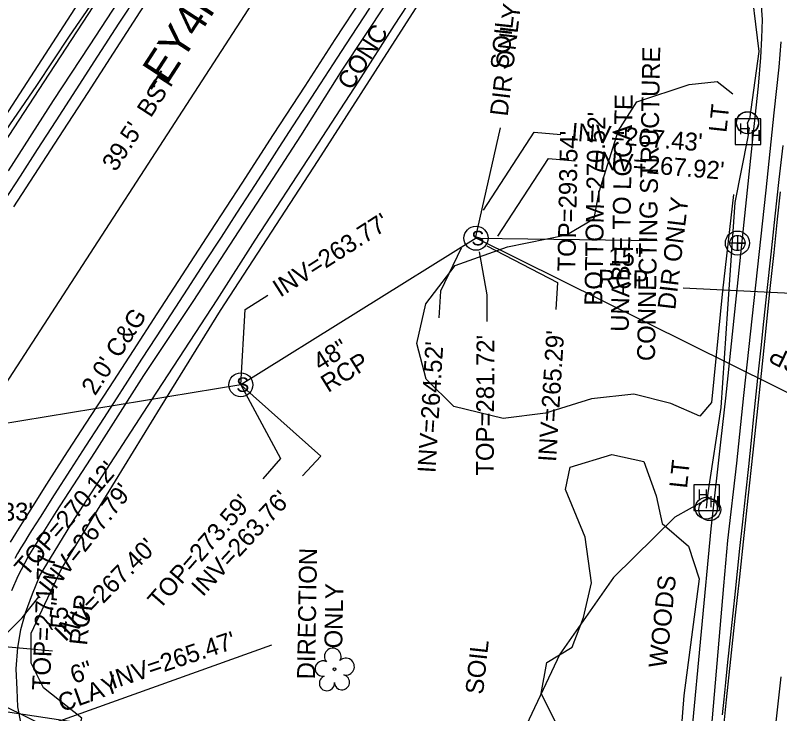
# Model space of a CAD drawing. Extents: x 2100323 to 2109811, y 740376 to 749755.
# Drawn here: x 2105736.4 to 2105907.6, y 742168.9 to 742325.3 of the extents above; entities that cross this region are included whole.
import ezdxf

# ---------------------------------------------------------------- set-up
doc = ezdxf.new("R2010")
doc.units = 0
for name, color, linetype in [('Exist Horizontal Alignment', 7, 'Continuous'), ('Exist Horizontal Alignment Direction Label', 7, 'Continuous'), ('Exist Property Tie Line', 7, 'Continuous'), ('Exist Right of Way Line', 7, 'Continuous'), ('Exist Roads Curbs', 7, 'Continuous'), ('Exist Roads Curbs Text', 7, 'Continuous'), ('Exist Roads EOP', 7, 'Continuous'), ('Exist Roads EOP Other', 7, 'Continuous'), ('Exist Roads EOP Other Text', 7, 'Continuous'), ('Exist Roads EOP Text', 7, 'Continuous'), ('Exist Roads EOT', 7, 'Continuous'), ('Exist Structure Minor Catch Basin Top Elevation', 7, 'Continuous'), ('Exist Structure Minor Pipes RCP 15 Inch', 7, 'Continuous'), ('Exist Structure Minor Pipes RCP 15 Inch Invert', 7, 'Continuous'), ('Exist Structure Minor Pipes RCP 15 Inch Leader', 7, 'Continuous'), ('Exist Structure Minor Pipes RCP 15 Inch Text', 7, 'Continuous'), ('Exist Structure Minor Pipes RCP 42 Inch', 7, 'Continuous'), ('Exist Structure Minor Pipes RCP 42 Inch Text', 7, 'Continuous'), ('Exist Structure Minor Pipes RCP 48 Inch', 7, 'Continuous'), ('Exist Structure Minor Pipes RCP 48 Inch Invert', 7, 'Continuous'), ('Exist Structure Minor Pipes RCP 48 Inch Leader', 7, 'Continuous'), ('Exist Structure Minor Pipes RCP 48 Inch Text', 7, 'Continuous'), ('Exist Structure Minor Storm Sewer Manhole CELL', 7, 'Continuous'), ('Exist Structure Minor Storm Sewer Manhole Leader', 7, 'Continuous'), ('Exist Structure Minor Storm Sewer Manhole Text', 7, 'Continuous'), ('Exist Utilities Gas UG Line SUE LOS B', 7, 'Continuous'), ('Exist Utilities Other Pole CELL', 7, 'Continuous'), ('Exist Utilities Other Pole Located Topo Text', 7, 'Continuous'), ('Exist Utilities Other Pole Text', 7, 'Continuous'), ('Exist Utilities Power Hand Hole CELL', 7, 'Continuous'), ('Exist Utilities Power UG Cable SUE LOS B', 7, 'Continuous'), ('Exist Utilities Sanitary Sewer Manhole CELL', 7, 'Continuous'), ('Exist Utilities Sanitary Sewer Manhole Text', 7, 'Continuous'), ('Exist Utilities Sanitary Sewer UG Line', 7, 'Continuous'), ('Exist Utilities Sanitary Sewer UG Line Invert Elevation', 7, 'Continuous'), ('Exist Utilities Sanitary Sewer UG Line Text', 7, 'Continuous'), ('Exist Utilities TV UG Cable SUE LOS B', 7, 'Continuous'), ('Exist Vegetation Tree CELL', 7, 'Continuous'), ('Exist Vegetation Woods Line', 7, 'Continuous'), ('Exist Vegetation Woods Line Text', 7, 'Continuous')]:
    doc.layers.add(name, color=color, linetype=linetype)

msp = doc.modelspace()

# ---------------------------------------------------------------- linework, layer by layer
at = {"layer": 'Exist Horizontal Alignment'}
msp.add_line((2105914.81, 742521.27), (2105659.06, 742126.9), dxfattribs=at)
msp.add_arc((2105839.59, 742321.21), 91.91, 353.8864, 45.3865, dxfattribs=at)
at = {"layer": 'Exist Property Tie Line'}
msp.add_line((2105886.02, 742264.27), (2106038.57, 742256.76), dxfattribs=at)
at = {"layer": 'Exist Right of Way Line'}
msp.add_line((2105887.38, 742539.07), (2105671.25, 742205.8), dxfattribs=at)
at = {"layer": 'Exist Roads Curbs'}
for points in [[(2105763.86, 742330.02), (2105759.62, 742323.49), (2105754.86, 742316.14), (2105750.02, 742308.63), (2105745.5, 742301.66), (2105741.33, 742295.21), (2105737.51, 742289.3), (2105734.05, 742283.92)], [(2105815.72, 742326.88), (2105813.06, 742322.77), (2105810.37, 742318.64), (2105807.61, 742314.4), (2105804.7, 742309.93), (2105801.66, 742305.26), (2105798.57, 742300.5), (2105795.45, 742295.65), (2105792.3, 742290.76), (2105789.15, 742285.89), (2105785.97, 742280.98), (2105782.5, 742275.64), (2105778.73, 742269.83), (2105774.91, 742263.96), (2105771.33, 742258.45), (2105767.97, 742253.28), (2105764.73, 742248.27), (2105761.59, 742243.4), (2105758.49, 742238.59), (2105755.35, 742233.76), (2105752.16, 742228.85), (2105748.76, 742223.58), (2105745.13, 742217.89), (2105742, 742212.95), (2105740.08, 742209.93), (2105739.22, 742208.57), (2105738.46, 742207.36), (2105737.65, 742206.04), (2105736.9, 742204.76), (2105736.31, 742203.67)], [(2105894.8, 742168.65), (2105895.16, 742172.18), (2105895.55, 742175.95), (2105896.03, 742180.5), (2105896.62, 742185.92), (2105897.22, 742191.46), (2105897.73, 742196.35), (2105898.18, 742200.79), (2105898.71, 742205.9), (2105899.35, 742211.88), (2105900.02, 742218.18), (2105900.66, 742224.25), (2105901.27, 742230.07), (2105901.84, 742235.49), (2105902.36, 742240.47), (2105902.88, 742245.45), (2105903.44, 742250.83), (2105904.05, 742256.72), (2105904.79, 742263.68), (2105905.66, 742271.8), (2105906.59, 742280.33), (2105907.49, 742288.49), (2105908.35, 742296.13)]]:
    msp.add_lwpolyline(points, dxfattribs=at)
at = {"layer": 'Exist Roads EOP'}
for points in [[(2105832.73, 742431.46), (2105829.2, 742425.99), (2105825.49, 742420.26), (2105821.63, 742414.33), (2105817.93, 742408.64), (2105814.43, 742403.25), (2105810.8, 742397.66), (2105806.73, 742391.37), (2105802.27, 742384.46), (2105797.69, 742377.39), (2105793.05, 742370.25), (2105788.08, 742362.63), (2105782.53, 742354.11), (2105776.47, 742344.8), (2105770.37, 742335.41), (2105764.31, 742326.03), (2105758.38, 742316.84), (2105752.64, 742307.99), (2105747.08, 742299.44), (2105741.55, 742290.94), (2105736.05, 742282.43)], [(2105735.39, 742207.32), (2105736.57, 742209.3), (2105738.04, 742211.68), (2105740.33, 742215.3), (2105743.5, 742220.29), (2105747.48, 742226.5), (2105752.18, 742233.77), (2105757.51, 742241.95), (2105762.88, 742250.21), (2105768.22, 742258.43), (2105773.88, 742267.15), (2105780.25, 742276.96), (2105787.22, 742287.72), (2105794.28, 742298.59), (2105801.32, 742309.44), (2105808.07, 742319.84), (2105814.24, 742329.36)], [(2105907.73, 742285.77), (2105907.06, 742279.66), (2105906.26, 742272.18), (2105905.35, 742263.46), (2105904.4, 742254.39), (2105903.43, 742245.12), (2105902.45, 742235.85), (2105901.49, 742226.77), (2105900.55, 742217.84), (2105899.59, 742208.8), (2105898.58, 742199.59), (2105897.57, 742190.32), (2105896.59, 742181.12), (2105895.63, 742172.01), (2105894.69, 742163.11), (2105893.76, 742154.43), (2105892.79, 742145.11), (2105891.72, 742134.29), (2105891.15, 742128.31)]]:
    msp.add_lwpolyline(points, dxfattribs=at)
at = {"layer": 'Exist Roads EOP Other'}
for points in [[(2105734.92, 742290.43), (2105745, 742306.21), (2105753.02, 742318.46), (2105760.78, 742330.4), (2105770.84, 742345.85), (2105780.64, 742361.08), (2105790.74, 742376.49), (2105798.98, 742389.2), (2105806.95, 742401.62), (2105815.69, 742414.97), (2105823.22, 742426.72), (2105831.32, 742439.1)], [(2105825.17, 742437.69), (2105813.9, 742420.45), (2105799.71, 742398.11), (2105789.94, 742383.19), (2105778.24, 742364.99), (2105770.27, 742352.84), (2105757.57, 742333.07), (2105742.81, 742310.37), (2105728.22, 742288.08)], [(2105830.09, 742336.6), (2105821.28, 742323.1), (2105813.29, 742310.56), (2105803.11, 742294.93), (2105790.08, 742274.95), (2105781.58, 742261.57), (2105766.97, 742239.23), (2105757.69, 742224.97), (2105748.99, 742211.58), (2105745.07, 742205.12), (2105741.98, 742200.1), (2105740.19, 742195.68), (2105738.64, 742191.46), (2105737.61, 742187.7), (2105736.93, 742183.75), (2105736.59, 742178.98), (2105736.75, 742174.35), (2105736.96, 742170.46), (2105737.65, 742166.63)], [(2105735.65, 742196.51), (2105737.08, 742199.8), (2105739.28, 742204.08), (2105745.65, 742214.18), (2105754.26, 742227.38), (2105765.19, 742244.62), (2105776.25, 742261.23), (2105789.66, 742281.76), (2105800.38, 742298.33), (2105809.65, 742312.96), (2105819.63, 742328.09)], [(2105887.95, 742164.36), (2105892.29, 742210.31), (2105894.5, 742230.39), (2105895.54, 742239.54), (2105901.65, 742298.28), (2105902.87, 742309.44), (2105903.38, 742315.86), (2105903.62, 742320.15), (2105903.73, 742324.34), (2105903.43, 742328.47)], [(2105907.87, 742319.34), (2105907.4, 742313.65), (2105906.28, 742303.48), (2105904.49, 742286.12), (2105899.52, 742240.16), (2105897.95, 742225.01), (2105895.95, 742207.74), (2105895.03, 742197.57), (2105891.9, 742161.06), (2105891.62, 742150.02), (2105891.65, 742143.51)]]:
    msp.add_lwpolyline(points, dxfattribs=at)
at = {"layer": 'Exist Roads EOT'}
msp.add_lwpolyline([(2105907.85, 742177.17), (2105903.51, 742138.15), (2105901.88, 742124.84)], dxfattribs=at)
at = {"layer": 'Exist Structure Minor Pipes RCP 15 Inch'}
for p, q in [((2105839.6, 742275.37), (2105880.16, 742274.83)), ((2105744.73, 742182.92), (2105731.61, 742184.13))]:
    msp.add_line(p, q, dxfattribs=at)
msp.add_lwpolyline([(2105839.53, 742275.69), (2105845.1, 742300.07)], dxfattribs=at)
at = {"layer": 'Exist Structure Minor Pipes RCP 15 Inch Invert'}
for points in [[(2105841.25, 742281.69), (2105852.65, 742299.08), (2105858.63, 742298.58)], [(2105844.46, 742275.82), (2105855.85, 742293.21), (2105861.83, 742292.71)]]:
    msp.add_lwpolyline(points, dxfattribs=at)
at = {"layer": 'Exist Structure Minor Pipes RCP 15 Inch Leader'}
for points in [[(2105842.01, 742273.66), (2105857.85, 742265.44), (2105857.47, 742259.45)], [(2105731.61, 742184.13), (2105737.96, 742190.39), (2105741.69, 742195.09)]]:
    msp.add_lwpolyline(points, dxfattribs=at)
at = {"layer": 'Exist Structure Minor Pipes RCP 42 Inch'}
msp.add_lwpolyline([(2106145.56, 742123.67), (2105839.61, 742275.37)], dxfattribs=at)
at = {"layer": 'Exist Structure Minor Pipes RCP 48 Inch'}
for p, q in [((2105839.6, 742275.37), (2105786.95, 742242.56)), ((2105786.95, 742242.56), (2105673.09, 742223.83))]:
    msp.add_line(p, q, dxfattribs=at)
at = {"layer": 'Exist Structure Minor Pipes RCP 48 Inch Leader'}
for points in [[(2105836.25, 742273.15), (2105831.66, 742263.55), (2105831.29, 742257.56)], [(2105786.95, 742242.56), (2105787.93, 742259.42), (2105792.99, 742262.65)], [(2105786.95, 742242.56), (2105804.83, 742226.62), (2105800.77, 742222.2)]]:
    msp.add_lwpolyline(points, dxfattribs=at)
at = {"layer": 'Exist Structure Minor Storm Sewer Manhole CELL'}
for centre in [(2105839.6, 742275.37), (2105786.95, 742242.56)]:
    msp.add_circle(centre, 2.69, dxfattribs=at)
at = {"layer": 'Exist Structure Minor Storm Sewer Manhole Leader'}
for points in [[(2105840.34, 742272.36), (2105842.03, 742262.72), (2105842, 742256.72)], [(2105786.95, 742242.56), (2105795.83, 742226.04), (2105791.88, 742221.52)]]:
    msp.add_lwpolyline(points, dxfattribs=at)
at = {"layer": 'Exist Utilities Gas UG Line SUE LOS B'}
msp.add_lwpolyline([(2105587.32, 742193.55), (2105616.97, 742195.47), (2105636.73, 742194.06), (2105663.47, 742199.92), (2105723.55, 742175.8), (2105749.21, 742163.19), (2105776.31, 742138.44), (2105797.64, 742126.11), (2105867.62, 742100.96), (2105944.69, 742077.83), (2105983.43, 742072.74), (2106016.46, 742069.93), (2106050.39, 742066.49), (2106059.62, 742066.05)], dxfattribs=at)
at = {"layer": 'Exist Utilities Other Pole CELL'}
for centre in [(2105900.38, 742301.24), (2105900.42, 742301.22), (2105891.17, 742214.94), (2105891.95, 742214.61)]:
    msp.add_circle(centre, 2.46, dxfattribs=at)
at = {"layer": 'Exist Utilities Power Hand Hole CELL'}
for p, q in [((2105900.62, 742299.1), (2105900.62, 742299.1)), ((2105891.36, 742217.14), (2105891.36, 742217.14))]:
    msp.add_line(p, q, dxfattribs=at)
for points in [[(2105897.67, 742296.38), (2105903.42, 742296.38), (2105903.42, 742302.13), (2105897.67, 742302.13), (2105897.67, 742296.38)], [(2105888.41, 742214.41), (2105894.16, 742214.41), (2105894.16, 742220.16), (2105888.41, 742220.16), (2105888.41, 742214.41)]]:
    msp.add_lwpolyline(points, dxfattribs=at)
at = {"layer": 'Exist Utilities Power UG Cable SUE LOS B'}
for p in [(2105891.55, 742218.39), (2105890.52, 742216.52)]:
    msp.add_line(p, (2105891.36, 742217.14), dxfattribs=at)
for points in [[(2105728.59, 742291.06), (2105729.1, 742291.95), (2105741.29, 742309.6), (2105748.6, 742320.64), (2105764.9, 742344.44), (2105775.56, 742363.31), (2105790.07, 742385.94), (2105801.37, 742402.22), (2105815.99, 742425.13), (2105823.36, 742437.54), (2105825.5, 742441.32)], [(2105878.28, 742366.78), (2105883.74, 742361.87), (2105894.04, 742349.87), (2105900.76, 742335.02), (2105902.97, 742317.18), (2105900.87, 742302.05)], [(2105900.64, 742300.09), (2105900.38, 742301.24), (2105900.87, 742302.05)], [(2105900.64, 742300.09), (2105900.75, 742300.05), (2105900.47, 742298.06), (2105897.55, 742283.4), (2105895.91, 742259.53), (2105894.45, 742237.51), (2105891.55, 742218.39)], [(2105890.52, 742216.52), (2105884.11, 742212.96), (2105870.37, 742199.42), (2105858.35, 742182.23), (2105845.82, 742155.71), (2105837.52, 742138.53)], [(2105891.36, 742217.14), (2105891.25, 742215.68), (2105891.16, 742214.94)]]:
    msp.add_lwpolyline(points, dxfattribs=at)
at = {"layer": 'Exist Utilities Sanitary Sewer Manhole CELL'}
msp.add_lwpolyline([(2105898.14, 742276.01), (2105898.14, 742272.59), (2105898.14, 742274.3), (2105899.85, 742274.3), (2105896.43, 742274.3)], dxfattribs=at)
for radius in [2.69, 1.71]:
    msp.add_circle((2105898.14, 742274.3), radius, dxfattribs=at)
at = {"layer": 'Exist Utilities Sanitary Sewer UG Line'}
msp.add_line((2105741.15, 742165.44), (2105793.86, 742184.38), dxfattribs=at)
at = {"layer": 'Exist Utilities TV UG Cable SUE LOS B'}
msp.add_lwpolyline([(2105622.4, 742195.02), (2105636.42, 742195.54), (2105661.44, 742193.23), (2105694.22, 742182.47), (2105730.19, 742170.04), (2105751.02, 742166.89), (2105751.33, 742167.93), (2105742.77, 742174.71), (2105740, 742180.24), (2105740, 742186.98), (2105746.78, 742201.35), (2105768.94, 742237.5), (2105782.4, 742259.2), (2105804.27, 742292.77), (2105826.73, 742327.79), (2105837.99, 742344.69), (2105850.97, 742358.93), (2105864.23, 742360.15), (2105882.06, 742349.87), (2105886.54, 742348.16), (2105889.23, 742349.04), (2105911.98, 742359.8)], dxfattribs=at)
at = {"layer": 'Exist Vegetation Tree CELL'}
msp.add_line((2105807.91, 742178.87), (2105807.91, 742178.87), dxfattribs=at)
msp.add_circle((2105807.91, 742178.87), 0.326, dxfattribs=at)
for centre, radius, start, end in [((2105807.53, 742181.74), 1.86, 330.1651, 219.7134), ((2105805.31, 742179.02), 1.73, 62.6636, 279.3457), ((2105810.46, 742179.46), 1.9, 257.1011, 134.1999), ((2105806.21, 742175.75), 1.69, 111.5671, 6.231), ((2105809.58, 742175.97), 1.7, 181.2822, 74.56)]:
    msp.add_arc(centre, radius, start, end, dxfattribs=at)
at = {"layer": 'Exist Vegetation Woods Line'}
for points in [[(2105867.18, 742285.76), (2105871.42, 742299.34), (2105875.65, 742305.9), (2105887.35, 742309.8), (2105893.57, 742310.43), (2105897.09, 742307.72)], [(2105897.29, 742285.17), (2105894.78, 742263.6), (2105892.3, 742238.62), (2105889.69, 742235.52), (2105883.24, 742238.38), (2105874.93, 742240.46), (2105865.46, 742239.41), (2105855.14, 742236.18), (2105845.71, 742235.03), (2105834.65, 742237.68), (2105828.42, 742243.84), (2105826.34, 742251.83), (2105828.33, 742260.68), (2105834.91, 742269.28), (2105846.64, 742273.47), (2105859.84, 742276.11), (2105866.05, 742279.81), (2105867.18, 742285.76)], [(2105857.94, 742166.06), (2105854.19, 742173.43), (2105855.46, 742180.39), (2105861.16, 742183.82), (2105863.68, 742190.47), (2105865.43, 742198.25), (2105864.02, 742208.46), (2105859.63, 742219.09), (2105860.72, 742224.13), (2105869.98, 742226.93), (2105877.16, 742225.41), (2105879.95, 742217.69), (2105881.27, 742211.52), (2105887.16, 742206.42), (2105889.54, 742199.11), (2105886.15, 742173.01), (2105884.51, 742152.03)]]:
    msp.add_lwpolyline(points, dxfattribs=at)

# ---------------------------------------------------------------- texts
at = {"layer": 'Exist Horizontal Alignment Direction Label'}
msp.add_text('-EY4RPA-', height=7, rotation=57.0367, dxfattribs=at).set_placement((2105768.71, 742307))
at = {"layer": 'Exist Roads Curbs Text'}
for p in [(2105846.77, 742312.95), (2105841.17, 742173.12)]:
    msp.add_text('SOIL', height=4, rotation=83.8864, dxfattribs=at).set_placement(p)
at = {"layer": 'Exist Roads EOP Other Text'}
msp.add_text('CONC', height=4, rotation=57.555, dxfattribs=at).set_placement((2105811.65, 742308.28))
at = {"layer": 'Exist Roads EOP Text'}
for s, rotation, p in [("39.5'  BST", 57.0348, (2105758.93, 742290.09)), ("2.0' C&G", 57.0198, (2105754.31, 742239.96))]:
    msp.add_text(s, height=4, rotation=rotation, dxfattribs=at).set_placement(p)
at = {"layer": 'Exist Structure Minor Catch Basin Top Elevation'}
for s, rotation, p in [("TOP=270.12'", 49.1162, (2105738.92, 742199.43)), ("TOP=270.33'", 0.6095, (2105708.92, 742211.85))]:
    msp.add_text(s, height=4, rotation=rotation, dxfattribs=at).set_placement(p)
at = {"layer": 'Exist Structure Minor Pipes RCP 15 Inch Invert'}
for s, rotation, p in [('DIR ONLY', 83.1858, (2105846.67, 742302.54)), ("INV=267.43'", 355.239, (2105860.81, 742297.25)), ("INV=267.92'", 355.239, (2105865.71, 742290.93)), ('DIR ONLY', 83.1858, (2105884.2, 742259.24)), ("INV=265.29'", 86.3707, (2105857.51, 742225.23)), ("INV=267.79'", 51.5451, (2105744.5, 742195.42)), ("INV=267.40'", 45.3408, (2105747.65, 742184.86))]:
    msp.add_text(s, height=4, rotation=rotation, dxfattribs=at).set_placement(p)
at = {"layer": 'Exist Structure Minor Pipes RCP 15 Inch Text'}
for s, rotation, p in [('15"', 358.9589, (2105869.2, 742269.3)), ('RCP', 358.9589, (2105866.87, 742264.33)), ('15"', 83.8864, (2105747.72, 742186.85)), ('RCP', 83.8864, (2105752.47, 742184.1))]:
    msp.add_text(s, height=4, rotation=rotation, dxfattribs=at).set_placement(p)
at = {"layer": 'Exist Structure Minor Pipes RCP 42 Inch Text'}
msp.add_text('42" RCP', height=4, rotation=153.7574, dxfattribs=at).set_placement((2105925.08, 742242.28))
at = {"layer": 'Exist Structure Minor Pipes RCP 48 Inch Invert'}
for s, rotation, p in [("INV=263.77'", 32.5728, (2105795.75, 742262.04)), ("INV=264.52'", 86.4867, (2105830.5, 742222.74)), ("INV=263.76'", 47.3843, (2105778.41, 742194.95))]:
    msp.add_text(s, height=4, rotation=rotation, dxfattribs=at).set_placement(p)
at = {"layer": 'Exist Structure Minor Pipes RCP 48 Inch Text'}
for s, p in [('48"', (2105804.76, 742245.53)), ('RCP', (2105806.47, 742240.7))]:
    msp.add_text(s, height=4, rotation=31.9291, dxfattribs=at).set_placement(p)
at = {"layer": 'Exist Structure Minor Storm Sewer Manhole CELL'}
for p in [(2105838.57, 742273.77), (2105785.92, 742240.96)]:
    msp.add_text('S', height=3.25, dxfattribs=at).set_placement(p)
at = {"layer": 'Exist Structure Minor Storm Sewer Manhole Text'}
for s, rotation, p in [("TOP=281.72'", 89.7027, (2105843.57, 742222.21)), ("TOP=273.59'", 48.7886, (2105768.74, 742192.07))]:
    msp.add_text(s, height=4, rotation=rotation, dxfattribs=at).set_placement(p)
at = {"layer": 'Exist Utilities Other Pole Located Topo Text'}
msp.add_text('LT', height=4, rotation=83.8864, dxfattribs=at).set_placement((2105886.84, 742219.26))
at = {"layer": 'Exist Utilities Other Pole Text'}
msp.add_text('LT', height=4, rotation=83.8864, dxfattribs=at).set_placement((2105895.67, 742298.9))
at = {"layer": 'Exist Utilities Power Hand Hole CELL'}
for p in [(2105898.46, 742298.63), (2105901.03, 742297.11), (2105889.2, 742216.66), (2105891.77, 742215.14)]:
    msp.add_text('H', height=2.5, dxfattribs=at).set_placement(p)
at = {"layer": 'Exist Utilities Sanitary Sewer Manhole Text'}
for s, rotation, p in [("TOP=293.54'", 88.9335, (2105861.83, 742267.89)), ("TOP=271.77'", 87.6482, (2105744.17, 742174.13))]:
    msp.add_text(s, height=4, rotation=rotation, dxfattribs=at).set_placement(p)
at = {"layer": 'Exist Utilities Sanitary Sewer UG Line Invert Elevation'}
for s, rotation, p in [('CONNECTING STRUCTURE', 89.0222, (2105879.66, 742247.84)), ('UNABLE TO LOCATE', 89.0222, (2105873.78, 742254.4)), ("BOTTOM=270.52'", 89.0222, (2105867.87, 742260.25)), ('DIRECTION', 89.0222, (2105803.52, 742176.59)), ('ONLY', 89.0222, (2105809.64, 742183.51)), ("INV=265.47'", 18.4459, (2105758.28, 742174.4))]:
    msp.add_text(s, height=4, rotation=rotation, dxfattribs=at).set_placement(p)
at = {"layer": 'Exist Utilities Sanitary Sewer UG Line Text'}
for s, p in [('6"', (2105749.59, 742175.56)), ('CLAY', (2105746.87, 742169.26))]:
    msp.add_text(s, height=4, rotation=19.7628, dxfattribs=at).set_placement(p)
at = {"layer": 'Exist Vegetation Woods Line Text'}
msp.add_text('WOODS', height=4, rotation=83.8864, dxfattribs=at).set_placement((2105882.2, 742179.02))

doc.saveas('drawing.dxf')
